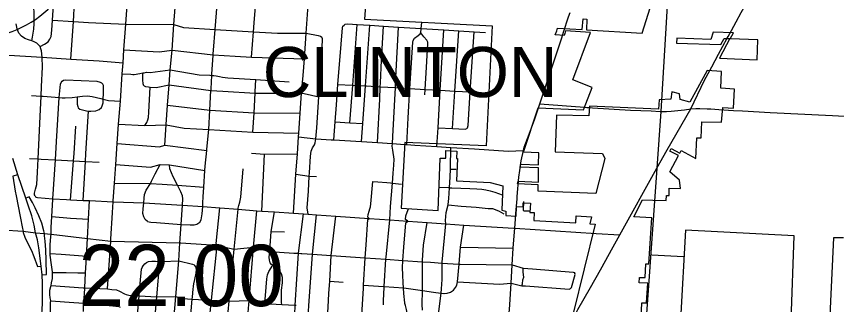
# Model space of a CAD drawing. Extents: x 1659811 to 1934326, y 644115 to 934867.
# Drawn here: x 1829618 to 1844319, y 738816 to 743985 of the extents above; entities that cross this region are included whole.
import ezdxf

# ---------------------------------------------------------------- set-up
doc = ezdxf.new("R2010")
doc.units = 0
for name, color, linetype in [('Default', 7, 'Continuous'), ('GM_X_City_Street', 7, 'Continuous'), ('GM_X_Corporation', 7, 'Continuous'), ('GM_X_County_Road', 7, 'Continuous'), ('GM_X_Interchange_Ramps', 7, 'Continuous'), ('GM_X_Interstate_Route', 7, 'Continuous'), ('GM_X_Interstate_Shield', 7, 'Continuous'), ('GM_X_State_Route', 7, 'Continuous'), ('GM_X_Township', 7, 'Continuous'), ('GM_X_Township_Road', 7, 'Continuous'), ('GM_X_Township_Text', 7, 'Continuous')]:
    doc.layers.add(name, color=color, linetype=linetype)

msp = doc.modelspace()

# ---------------------------------------------------------------- linework, layer by layer
at = {"layer": 'GM_X_City_Street'}
for points in [[(1831354, 740680), (1831376, 740992), (1831399, 741329), (1831424, 741705), (1831450, 742054), (1831481, 742467), (1831516, 742955), (1831530, 743153), (1831546, 743384), (1831579, 743843), (1831579, 743852), (1831603, 744183), (1831655, 744452), (1831676, 744954), (1831722, 745565), (1831723, 745574)], [(1830595, 743220), (1830640, 743893), (1830662, 744239), (1830674, 744410), (1830717, 744946), (1830736, 745281), (1830747, 745480)], [(1834585, 740456), (1834629, 741157), (1834654, 741523), (1834677, 741826), (1834681, 741888), (1834707, 742251), (1834730, 742608), (1834755, 742924), (1834779, 743226), (1834810, 743687), (1834852, 744272), (1834872, 744632), (1834875, 744681), (1834905, 745116)], [(1833145, 743316), (1833148, 743381), (1833179, 743750), (1833229, 744356), (1833252, 744884)], [(1833832, 743257), (1833869, 743710), (1833882, 743867), (1833917, 744318), (1833957, 744829)], [(1829895, 743544), (1829904, 743613), (1829928, 743759), (1829938, 743856), (1829938, 743990), (1829922, 744425), (1829918, 744653)], [(1830043, 743444), (1830123, 743485), (1830188, 743532), (1830218, 743574), (1830243, 743622), (1830252, 743738), (1830263, 743917), (1830304, 744566), (1830302, 744590), (1830292, 744610)], [(1832412, 743378), (1832438, 743837), (1832465, 744146), (1832468, 744401), (1832471, 744439)], [(1830263, 743917), (1830640, 743893), (1830908, 743876), (1831579, 743843), (1832438, 743837), (1832611, 743784), (1833179, 743750), (1833869, 743710), (1834299, 743685), (1834810, 743687), (1835027, 743640), (1835067, 743629), (1835095, 743611)], [(1829954, 740764), (1829942, 740783), (1829942, 740813), (1829963, 740887), (1829975, 740929), (1829984, 740969), (1829994, 741193), (1830006, 741430), (1830045, 742187), (1830061, 742555), (1830068, 742728), (1830083, 743074), (1830078, 743254), (1830066, 743365), (1830058, 743401), (1830043, 743444), (1830021, 743470), (1829985, 743504), (1829935, 743531), (1829895, 743544), (1829834, 743564), (1829770, 743591), (1829712, 743629), (1829660, 743682), (1829629, 743760), (1829612, 743849)], [(1835310, 741771), (1835334, 742097), (1835355, 742399), (1835382, 742766), (1835436, 743489), (1835460, 743780), (1835471, 743811), (1835494, 743830)], [(1835494, 743830), (1835510, 743844), (1835556, 743852), (1835727, 743841), (1835953, 743827), (1836195, 743811), (1836466, 743794), (1836874, 743768), (1837277, 743743), (1837548, 743725), (1837824, 743708), (1838029, 743695)], [(1835595, 742079), (1835646, 742751), (1835727, 743841)], [(1835801, 741740), (1835825, 742064), (1835874, 742738), (1835953, 743827)], [(1836088, 741722), (1836131, 742499), (1836140, 742723), (1836143, 742791), (1836163, 743202), (1836195, 743811)], [(1836199, 738810), (1836195, 738891), (1836209, 739121), (1836210, 739138), (1836241, 739629), (1836243, 739664), (1836313, 740337), (1836324, 740576), (1836358, 740996), (1836372, 741174), (1836384, 741318), (1836388, 741426), (1836368, 741585), (1836354, 741655), (1836357, 741705), (1836365, 741831), (1836410, 742708), (1836419, 742887), (1836466, 743794)], [(1836617, 741686), (1836639, 742166), (1836671, 742693), (1836722, 743525), (1836728, 743555), (1836752, 743593), (1836819, 743643), (1836855, 743673), (1836866, 743690), (1836874, 743768), (1836885, 743875)], [(1837156, 741652), (1837176, 741989), (1837215, 742662), (1837277, 743743)], [(1834846, 740436), (1834828, 740551), (1834851, 740851), (1834867, 741120), (1834870, 741182), (1834887, 741478), (1834902, 741570), (1834925, 741628), (1834959, 741680), (1834971, 741716), (1834980, 741756), (1834983, 741791), (1835004, 741988), (1835040, 742543), (1835081, 743172), (1835107, 743549), (1835107, 743585), (1835095, 743611)], [(1836938, 742577), (1836944, 742677), (1836968, 743074), (1836995, 743493), (1836991, 743521), (1836973, 743557), (1836923, 743617), (1836866, 743690)], [(1837435, 741976), (1837478, 742647), (1837548, 743725)], [(1837693, 741977), (1837701, 741989), (1837715, 742029), (1837754, 742632), (1837824, 743708)], [(1839395, 743603), (1839427, 743703)], [(1831546, 743384), (1832175, 743349), (1832412, 743378), (1833143, 743295), (1833536, 743273), (1833832, 743257), (1834779, 743226)], [(1832304, 742049), (1832327, 742394), (1832353, 742758), (1832376, 743027), (1832412, 743378)], [(1833123, 742950), (1833143, 743289), (1833143, 743295), (1833145, 743316)], [(1829483, 743291), (1830078, 743254), (1830595, 743220), (1831104, 743187), (1831530, 743153)], [(1831516, 742955), (1831670, 742949), (1831706, 742942), (1831728, 742946), (1831833, 742961), (1831884, 742972), (1831907, 742976), (1831947, 742982), (1832017, 742977), (1832376, 743027), (1832892, 742939), (1833087, 742930)], [(1831907, 742742), (1831901, 742742), (1831887, 742778), (1831882, 742850), (1831884, 742972)], [(1833087, 742930), (1833090, 742929), (1833122, 742928), (1833158, 742926), (1833198, 742920), (1833260, 742907), (1833314, 742893), (1833406, 742886), (1833912, 742852), (1834509, 742813)], [(1833107, 742688), (1833122, 742928), (1833122, 742930), (1833123, 742950)], [(1830227, 738672), (1830231, 738862), (1830233, 738886), (1830234, 738892), (1830225, 738940), (1830218, 738995), (1830217, 739039), (1830219, 739075), (1830235, 739138), (1830238, 739157), (1830248, 739208), (1830262, 739282), (1830263, 739344), (1830264, 739394), (1830264, 739404), (1830249, 739527), (1830224, 739702), (1830223, 739733), (1830222, 739770), (1830222, 739886), (1830237, 740037), (1830238, 740081), (1830239, 740196), (1830251, 740396), (1830271, 740703), (1830272, 740716), (1830316, 741413), (1830337, 741740), (1830387, 742529), (1830406, 742768), (1830419, 742800), (1830439, 742822)], [(1830439, 742822), (1830463, 742839), (1830496, 742847), (1831057, 742823), (1831117, 742803), (1831143, 742795), (1831161, 742776)], [(1831175, 742501), (1831179, 742602), (1831179, 742710), (1831176, 742748), (1831166, 742768), (1831161, 742776)], [(1831907, 742742), (1831931, 742730), (1831987, 742719), (1832015, 742717), (1832123, 742708), (1832353, 742758), (1833105, 742654), (1833318, 742642), (1833898, 742609), (1834730, 742608), (1834731, 742608)], [(1831920, 742026), (1831957, 742082), (1831975, 742128), (1831988, 742170), (1831994, 742266), (1832015, 742717)], [(1833900, 742630), (1833900, 742630), (1833912, 742852)], [(1835382, 742766), (1835634, 742752), (1835646, 742751)], [(1835646, 742751), (1835874, 742738), (1835887, 742737), (1835896, 742737)], [(1835896, 742737), (1836140, 742723), (1836410, 742708), (1836671, 742693), (1836944, 742677), (1837215, 742662), (1837478, 742647), (1837754, 742632), (1837954, 742620)], [(1829891, 742569), (1830057, 742556)], [(1833032, 741603), (1833065, 741956), (1833085, 742305), (1833105, 742654), (1833107, 742674), (1833107, 742688)], [(1833858, 741906), (1833878, 742253), (1833898, 742609), (1833900, 742630)], [(1834731, 742608), (1834776, 742604), (1835040, 742543)], [(1830057, 742556), (1830061, 742555), (1830097, 742552), (1830387, 742529), (1830437, 742526)], [(1830437, 742526), (1830489, 742524), (1830615, 742533), (1830709, 742543), (1830802, 742555), (1830892, 742558), (1830976, 742550), (1831133, 742514), (1831175, 742501), (1831268, 742475), (1831481, 742467)], [(1830709, 742543), (1830708, 742471), (1830709, 742409), (1830718, 742367), (1830727, 742345), (1830755, 742324), (1830850, 742296), (1830896, 742287), (1830909, 742287), (1830950, 742288), (1831044, 742294), (1831103, 742317), (1831142, 742352), (1831158, 742384), (1831173, 742433), (1831175, 742501)], [(1830816, 740686), (1830854, 741383), (1830862, 741527), (1830909, 742287)], [(1832327, 742394), (1833085, 742305), (1833878, 742253), (1834707, 742251)], [(1839840, 742353), (1839891, 742350), (1839946, 742347)], [(1842210, 742316), (1842472, 742298), (1842631, 742289)], [(1842631, 742289), (1843126, 742261), (1844243, 742206), (1845103, 742160), (1845694, 742128), (1845794, 742123)], [(1830588, 740696), (1830642, 741395), (1830652, 741525), (1830682, 742018)], [(1831450, 742054), (1831920, 742026), (1832304, 742043), (1832623, 741983), (1833065, 741956), (1833858, 741906), (1834681, 741888)], [(1832281, 741676), (1832304, 742043), (1832304, 742049)], [(1835334, 742097), (1835595, 742079), (1835825, 742064)], [(1837176, 741989), (1837435, 741976), (1837663, 741965), (1837693, 741977)], [(1831424, 741705), (1832181, 741647), (1832281, 741676), (1833030, 741582)], [(1834677, 741826), (1834983, 741791), (1834992, 741791)], [(1834992, 741791), (1835259, 741774), (1835310, 741771), (1835801, 741740), (1836088, 741722), (1836351, 741705), (1836357, 741705), (1836361, 741704), (1836362, 741704)], [(1836362, 741704), (1836573, 741688)], [(1832960, 740643), (1832964, 740749), (1832976, 740923), (1832996, 741221), (1833003, 741300), (1833030, 741582), (1833031, 741594), (1833032, 741603)], [(1837184, 738642), (1837229, 739021), (1837239, 739101), (1837251, 739269), (1837251, 739561), (1837251, 739578), (1837318, 740267), (1837307, 740327), (1837322, 740470), (1837354, 740603), (1837356, 740610), (1837370, 740722), (1837381, 740913), (1837392, 741105), (1837396, 741248), (1837400, 741412), (1837402, 741492), (1837405, 741636)], [(1829852, 741439), (1830006, 741430), (1830059, 741427)], [(1830059, 741427), (1830060, 741427), (1830316, 741413), (1830642, 741395), (1830854, 741383), (1831103, 741369)], [(1833832, 741531), (1834062, 741515), (1834654, 741523)], [(1834018, 740494), (1834062, 741515)], [(1831399, 741329), (1832021, 741284), (1832195, 741327), (1832359, 741320), (1832996, 741221)], [(1832041, 741028), (1832103, 741159), (1832195, 741327)], [(1832180, 734106), (1832209, 734718), (1832226, 734995), (1832234, 735148), (1832260, 735577), (1832306, 736417), (1832366, 737447), (1832411, 738197), (1832476, 738963), (1832531, 739604), (1832550, 739923), (1832572, 740255), (1832593, 740599), (1832599, 740714), (1832593, 740769), (1832566, 740837), (1832505, 740956), (1832429, 741109), (1832366, 741251), (1832359, 741320)], [(1833147, 734682), (1833166, 735045), (1833183, 735396), (1833212, 735865), (1833240, 736334), (1833257, 736642), (1833324, 737384), (1833359, 738104), (1833360, 738114), (1833433, 738875), (1833445, 739005), (1833520, 739811), (1833594, 740527), (1833590, 740545), (1833602, 740593), (1833624, 740652), (1833640, 740743), (1833683, 741251)], [(1837396, 741248), (1837501, 741246)], [(1834629, 741157), (1834867, 741120), (1834999, 741111)], [(1831376, 740992), (1832021, 740986), (1832228, 740974), (1832505, 740956), (1832976, 740923)], [(1831907, 740725), (1831911, 740788), (1831944, 740868), (1832021, 740986), (1832041, 741028)], [(1835762, 737220), (1835769, 737379), (1835776, 737530), (1835767, 737673), (1835763, 737848), (1835776, 738064), (1835804, 738514), (1835816, 738726), (1835838, 739107), (1835841, 739165), (1835872, 739654), (1835885, 739886), (1835915, 740340), (1835942, 740363), (1835914, 740386), (1835921, 740434), (1835939, 740492), (1835952, 740532), (1835965, 740569), (1835970, 740625), (1836005, 741022)], [(1836005, 741022), (1836099, 741019), (1836259, 741004), (1836323, 741000), (1836358, 740996), (1836521, 740974)], [(1837198, 740920), (1837360, 740914), (1837381, 740913)], [(1837381, 740913), (1837424, 740911), (1837745, 740896), (1837873, 740895), (1837961, 740887), (1838032, 740875), (1838108, 740859), (1838192, 740835), (1838322, 740786)], [(1829954, 740764), (1829968, 740742), (1829996, 740736), (1830272, 740716), (1830514, 740699), (1830588, 740696), (1830816, 740686), (1830927, 740681), (1831353, 740662)], [(1830842, 739110), (1830842, 739115), (1830857, 739383), (1830868, 739567), (1830874, 739687), (1830891, 740004), (1830909, 740348), (1830927, 740681)], [(1831341, 740469), (1831353, 740662), (1831354, 740672), (1831354, 740677), (1831354, 740680)], [(1831353, 740662), (1831901, 740639), (1832593, 740599), (1832957, 740573), (1833267, 740549), (1833594, 740527), (1833925, 740499), (1834018, 740494), (1834243, 740478), (1834585, 740456), (1834762, 740442), (1834846, 740436), (1834995, 740425), (1835346, 740400), (1835942, 740363), (1836313, 740337), (1836633, 740314), (1836983, 740289), (1837318, 740267), (1837639, 740243), (1838531, 740188)], [(1831970, 740308), (1831923, 740345), (1831899, 740393), (1831884, 740448), (1831888, 740532), (1831901, 740639), (1831907, 740725)], [(1838709, 740666), (1838701, 740510), (1838711, 740500), (1838725, 740500), (1838822, 740497), (1838823, 740497)], [(1832790, 734405), (1832776, 734421), (1832777, 734476), (1832780, 734562), (1832793, 734635), (1832806, 734675), (1832811, 734700), (1832819, 734749), (1832824, 734827), (1832837, 735064), (1832869, 735653), (1832882, 735888), (1832926, 736663), (1832927, 736671), (1832998, 737406), (1833030, 738027), (1833039, 738124), (1833074, 738488), (1833104, 738786), (1833113, 738895), (1833218, 739878), (1833200, 739911), (1833267, 740549)], [(1832906, 740296), (1832927, 740339), (1832947, 740442), (1832957, 740573), (1832960, 740643)], [(1836582, 738845), (1836563, 739018), (1836558, 739117), (1836553, 739208), (1836542, 739351), (1836539, 739474), (1836546, 739609), (1836563, 739844), (1836597, 740284), (1836633, 740314), (1836593, 740344), (1836601, 740408), (1836623, 740475), (1836647, 740533)], [(1837354, 740603), (1837592, 740582), (1837859, 740562), (1838071, 740541), (1838151, 740537), (1838199, 740521), (1838273, 740489), (1838354, 740447)], [(1830251, 740396), (1830585, 740367), (1830909, 740348)], [(1831312, 739994), (1831341, 740462), (1831341, 740469)], [(1833646, 734038), (1833638, 734347), (1833638, 734665), (1833636, 735017), (1833632, 735873), (1833634, 736269), (1833626, 736620), (1833632, 736999), (1833656, 737367), (1833712, 737954), (1833722, 738122), (1833736, 738240), (1833760, 738532), (1833791, 738888), (1833868, 739844), (1833925, 740499)], [(1834378, 738820), (1834371, 738852), (1834368, 738918), (1834370, 739072), (1834385, 739208), (1834385, 739302), (1834369, 739369), (1834337, 739418), (1834244, 739494), (1834212, 739521), (1834192, 739538), (1834169, 739567), (1834154, 739614), (1834149, 739668), (1834158, 739768), (1834159, 739786), (1834184, 740128), (1834243, 740478)], [(1834659, 737289), (1834681, 737606), (1834635, 737616), (1834597, 737629), (1834574, 737652), (1834559, 737694), (1834553, 737767), (1834559, 737865), (1834571, 738054), (1834576, 738142), (1834594, 738422), (1834607, 738639), (1834617, 738806), (1834675, 739736), (1834762, 740442)], [(1834571, 738054), (1834753, 738039), (1834774, 738039), (1834790, 738049), (1834808, 738079), (1834818, 738123), (1834862, 738792), (1834924, 739719), (1834995, 740425)], [(1835112, 737260), (1835130, 737575), (1835162, 738120), (1835205, 738768), (1835220, 739013), (1835234, 739239), (1835262, 739696), (1835346, 740400)], [(1831970, 740308), (1832026, 740292), (1832126, 740288), (1832572, 740255), (1832732, 740245), (1832804, 740245), (1832849, 740261), (1832906, 740296)], [(1836896, 738714), (1836892, 738816), (1836898, 739068), (1836898, 739073), (1836899, 739446), (1836895, 739585), (1836894, 739614), (1836917, 739884), (1836983, 740289)], [(1837490, 739121), (1837513, 739167), (1837527, 739225), (1837553, 739541), (1837554, 739549), (1837576, 739849), (1837639, 740243)], [(1838536, 739980), (1838553, 740187), (1838565, 740349)], [(1828752, 740191), (1828983, 740178), (1829738, 740133), (1829962, 740105), (1830120, 740094), (1830174, 740088)], [(1830174, 740088), (1830238, 740081), (1830891, 740004), (1831310, 739955)], [(1834184, 740128), (1834425, 740123)], [(1838531, 740188), (1838553, 740187), (1840009, 740092)], [(1831251, 739099), (1831310, 739955), (1831312, 739992), (1831312, 739994)], [(1831310, 739955), (1832550, 739923), (1832568, 739921)], [(1832568, 739921), (1833021, 739891), (1833091, 739887)], [(1838372, 737505), (1838389, 737737), (1838412, 738106), (1838437, 738455), (1838446, 738592), (1838460, 738812), (1838487, 739203), (1838505, 739527), (1838523, 739831), (1838536, 739980)], [(1833091, 739887), (1833218, 739878), (1833520, 739811), (1833868, 739844)], [(1833868, 739844), (1834158, 739768), (1834593, 739741), (1834675, 739736), (1834716, 739733), (1834736, 739731)], [(1837576, 739849), (1838523, 739831)], [(1830223, 739733), (1830423, 739720), (1830731, 739696), (1830874, 739687)], [(1834736, 739731), (1834924, 739719), (1835262, 739696), (1835872, 739654), (1836241, 739629), (1836546, 739609), (1836895, 739585), (1837038, 739575), (1837251, 739561), (1837540, 739542), (1837553, 739541), (1837574, 739541)], [(1841007, 739709), (1841577, 739677)], [(1831684, 737474), (1831742, 738094), (1831752, 738207), (1831818, 738976), (1831837, 739195), (1831861, 739451), (1831870, 739480), (1831888, 739512), (1831919, 739549)], [(1831878, 734125), (1831900, 735165), (1831907, 735298), (1831963, 736424), (1832013, 737454), (1832073, 738187), (1832114, 738679), (1832137, 738956), (1832189, 739591)], [(1831919, 739549), (1831952, 739573), (1831987, 739588), (1832043, 739596), (1832113, 739595), (1832189, 739591), (1832237, 739588), (1832531, 739604), (1832775, 739541), (1832802, 739532), (1832818, 739517)], [(1832789, 739099), (1832793, 739137), (1832794, 739148), (1832801, 739191), (1832818, 739264), (1832842, 739378), (1832845, 739448), (1832831, 739492), (1832818, 739517)], [(1834068, 738837), (1834097, 739131), (1834109, 739281), (1834120, 739351), (1834140, 739408), (1834212, 739521)], [(1837574, 739541), (1838505, 739527)], [(1838505, 739527), (1838704, 739467), (1838866, 739457), (1839596, 739398), (1839616, 739390), (1839628, 739376)], [(1830264, 739394), (1830512, 739394), (1830718, 739384), (1830857, 739383)], [(1838679, 739155), (1838687, 739191), (1838695, 739258), (1838712, 739308), (1838703, 739400), (1838704, 739467)], [(1839547, 739106), (1839567, 739124), (1839631, 739353), (1839628, 739376)], [(1835234, 739239), (1835475, 739216)], [(1837527, 739225), (1838275, 739184), (1838487, 739203), (1838679, 739155), (1838743, 739151), (1839523, 739095), (1839547, 739106)], [(1830238, 739157), (1830812, 739116), (1830842, 739115), (1831251, 739099), (1831330, 739089), (1831410, 739079), (1831466, 739058), (1831554, 739011), (1831586, 738999), (1831632, 738988), (1831802, 738977), (1831817, 738976)], [(1830818, 738691), (1830822, 738764), (1830827, 738839), (1830842, 739105), (1830842, 739110)], [(1832475, 734088), (1832513, 735084), (1832515, 735122), (1832528, 735334), (1832554, 735910), (1832576, 736376), (1832590, 736685), (1832604, 736967), (1832631, 737415), (1832691, 738014), (1832702, 738146), (1832771, 738916), (1832773, 738949), (1832789, 739099)], [(1835841, 739165), (1836197, 739139), (1836210, 739138), (1836558, 739117), (1836565, 739116), (1836854, 739074), (1836898, 739068), (1837094, 739040), (1837226, 739021), (1837229, 739021), (1837277, 739018), (1837277, 739018)], [(1837277, 739018), (1837288, 739018), (1837336, 739019), (1837396, 739037), (1837453, 739076), (1837490, 739121)], [(1831817, 738976), (1831818, 738976), (1832137, 738956), (1832476, 738963), (1832598, 738927), (1832771, 738916), (1833113, 738895), (1833433, 738875), (1833791, 738888)], [(1830233, 738886), (1830649, 738855), (1830827, 738839), (1831345, 738793), (1831451, 738779), (1831475, 738769)], [(1833791, 738888), (1834068, 738837), (1834378, 738820), (1834612, 738806), (1834617, 738806), (1834634, 738805)], [(1836564, 738526), (1836584, 738548), (1836608, 738599), (1836624, 738670), (1836612, 738731), (1836594, 738798), (1836583, 738834), (1836583, 738840), (1836582, 738845)]]:
    msp.add_lwpolyline(points, dxfattribs=at)
at = {"layer": 'GM_X_Corporation'}
for points in [[(1840815, 738581), (1840828, 738848), (1840911, 738845), (1840933, 739199), (1840780, 739205), (1840784, 739305), (1840889, 739300), (1840899, 739550), (1840955, 739548), (1841007, 740374), (1840685, 740390), (1840839, 740696), (1841026, 740690), (1841267, 740682), (1841269, 740775), (1841319, 740774), (1841321, 740904), (1841521, 740900), (1841505, 741047), (1841331, 741197), (1841485, 741489), (1841330, 741571), (1841353, 741615), (1841508, 741533), (1841532, 741578), (1841798, 741437), (1841816, 741809), (1841889, 741805), (1841904, 742097), (1842257, 742086), (1842278, 742353), (1842473, 742337), (1842490, 742683), (1842243, 742696), (1842258, 742999), (1841998, 743012), (1841687, 742446), (1841513, 742496), (1841506, 742594), (1841364, 742634), (1841349, 742499), (1841139, 742491), (1841129, 742321), (1839893, 742377), (1839879, 742201), (1839300, 742214), (1839274, 741556), (1840123, 741526), (1840167, 741436), (1840003, 740809), (1838969, 740850), (1838972, 740965), (1838602, 740980), (1838609, 741029), (1838974, 741014), (1838975, 741271), (1838649, 741283), (1838658, 741333), (1838977, 741321), (1838983, 741540), (1838707, 741551), (1838972, 742343), (1839785, 742311), (1839935, 742711), (1839590, 742848), (1839907, 743699), (1839460, 743725), (1839446, 743677), (1839434, 743644), (1839277, 743653), (1839303, 743724), (1839318, 743774), (1839758, 743748), (1839774, 743939), (1839845, 743937), (1839835, 743744), (1840837, 743685), (1841308, 745188)], [(1835896, 744424), (1835859, 743937), (1838147, 743815), (1838039, 741664), (1836579, 741726), (1836514, 740546), (1837177, 740504), (1837216, 741443), (1837314, 741440), (1837316, 741578), (1837510, 741571), (1837507, 741437), (1837522, 741435), (1837504, 741036), (1838109, 741007), (1838339, 740944), (1838316, 740508), (1838388, 740489), (1838388, 740417), (1838575, 740401), (1838584, 740576), (1838700, 740572), (1838704, 740641), (1838834, 740633), (1838823, 740470), (1838900, 740466), (1838894, 740327), (1839643, 740281), (1839650, 740408), (1839927, 740391), (1839897, 740265), (1839993, 740256), (1839595, 738656)], [(1843505, 738533), (1843558, 740048), (1841610, 740150), (1841523, 738546)], [(1844440, 740011), (1844266, 740014), (1844192, 738495)]]:
    msp.add_lwpolyline(points, dxfattribs=at)
msp.add_lwpolyline([(1841449, 743506), (1842244, 743482), (1842304, 743591), (1842406, 743587), (1842219, 743236), (1842894, 743206), (1842910, 743563), (1842414, 743585), (1842470, 743690), (1842109, 743702), (1842063, 743573), (1841453, 743593)], close=True, dxfattribs=at)
at = {"layer": 'GM_X_County_Road'}
for points in [[(1839427, 743703), (1839515, 743979), (1839543, 744054)], [(1838565, 740349), (1838572, 740451), (1838594, 740714), (1838594, 740753), (1838624, 741101), (1838640, 741220), (1838668, 741395), (1838705, 741577), (1838719, 741639), (1838808, 741872), (1838908, 742149), (1838998, 742415), (1839366, 743513), (1839395, 743603)], [(1838998, 742415), (1839802, 742355), (1839840, 742353)], [(1839946, 742347), (1840626, 742305), (1840995, 742291), (1841158, 742282)], [(1841158, 742282), (1841166, 742281), (1841271, 742281), (1841355, 742284), (1841593, 742311), (1841705, 742328), (1841799, 742335), (1841869, 742335), (1841999, 742329)], [(1841999, 742329), (1842062, 742326), (1842210, 742316)], [(1840009, 740092), (1840431, 740065)]]:
    msp.add_lwpolyline(points, dxfattribs=at)
at = {"layer": 'GM_X_Interchange_Ramps'}
for points in [[(1829642, 741141), (1829551, 741121), (1829597, 740852), (1829613, 740767), (1829684, 740395), (1829729, 740182), (1829738, 740133)], [(1830120, 740094), (1830112, 740141), (1830071, 740274), (1830021, 740408), (1829955, 740550), (1829908, 740645), (1829847, 740749), (1829785, 740728)], [(1829738, 740133), (1829741, 740111), (1829771, 740025), (1829837, 739890), (1829891, 739784), (1829933, 739680), (1829997, 739497), (1830064, 739507)], [(1830079, 739347), (1830157, 739355), (1830150, 739611), (1830144, 739799), (1830136, 739954), (1830123, 740052), (1830120, 740094)]]:
    msp.add_lwpolyline(points, dxfattribs=at)
at = {"layer": 'GM_X_Interstate_Route'}
msp.add_lwpolyline([(1829903, 737610), (1829964, 737931), (1830001, 738199), (1830050, 738478), (1830070, 738614), (1830078, 738710), (1830084, 738859), (1830086, 738982), (1830086, 739203), (1830079, 739347), (1830064, 739507), (1830020, 739832), (1829995, 739979), (1829962, 740105), (1829937, 740239), (1829893, 740409), (1829831, 740600), (1829785, 740728), (1829642, 741141), (1829555, 741435)], dxfattribs=at)
at = {"layer": 'GM_X_Interstate_Shield'}
msp.add_arc((1828894, 745474), 1875, 281.537, 14.1934, dxfattribs=at)
at = {"layer": 'GM_X_State_Route'}
for points in [[(1842433, 743732), (1842518, 743889), (1842611, 744056), (1842927, 744620), (1843022, 744797), (1843097, 744936), (1843195, 745118)], [(1842358, 743592), (1842376, 743625), (1842433, 743732)], [(1842082, 743082), (1842205, 743309), (1842358, 743592)], [(1841982, 742897), (1842082, 743082)], [(1841283, 741592), (1841705, 742328), (1841953, 742844), (1841982, 742897)], [(1840431, 740065), (1841095, 741264), (1841283, 741592)], [(1839631, 738633), (1839683, 738728), (1839908, 739123), (1840087, 739440), (1840316, 739851), (1840431, 740065)]]:
    msp.add_lwpolyline(points, dxfattribs=at)
at = {"layer": 'GM_X_Township'}
msp.add_lwpolyline([(1841440, 746774), (1841166, 742281), (1841095, 741264), (1840913, 738651), (1840827, 736667), (1840796, 736259), (1840796, 736228), (1840774, 735881), (1840770, 735835), (1840749, 735537), (1840730, 735173), (1840704, 734834), (1840688, 734521), (1840668, 734207), (1840649, 733893), (1840625, 733578), (1840603, 733156), (1840520, 731919), (1840426, 730551), (1840425, 730257), (1840309, 728559)], dxfattribs=at)
at = {"layer": 'GM_X_Township_Road'}
msp.add_lwpolyline([(1836573, 741688), (1836617, 741686), (1836757, 741678), (1837156, 741652), (1837405, 741636), (1837827, 741608), (1838430, 741569), (1838705, 741577)], dxfattribs=at)

# ---------------------------------------------------------------- texts
at = {"layer": 'Default'}
msp.add_text('22.00', height=1100, dxfattribs=at).set_placement((1830732, 738789))
at = {"layer": 'GM_X_Township_Text'}
msp.add_text('CLINTON', height=900, rotation=0, dxfattribs=at).set_placement((1834033, 742538))

doc.saveas('drawing.dxf')
